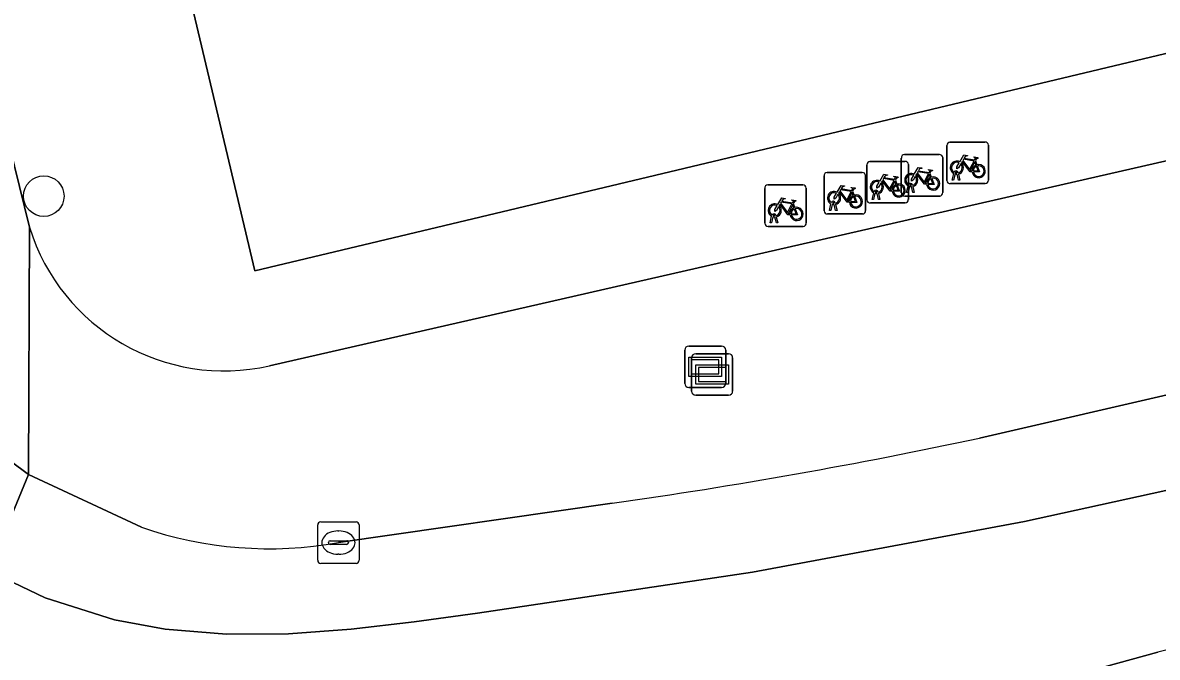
# Model space of a CAD drawing. Extents: x 158455 to 159797, y 387218 to 388672.
# Drawn here: x 159397.82 to 159425.17, y 388194.66 to 388209.95 of the extents above; entities that cross this region are included whole.
import ezdxf

# ---------------------------------------------------------------- set-up
doc = ezdxf.new("R2010")
doc.units = 0
for name, color, linetype in [('IMGEO_Boom', 7, 'Continuous'), ('IMGEO_Erf', 7, 'Continuous'), ('IMGEO_Fietsenrek', 7, 'Continuous'), ('IMGEO_Informatiebord', 7, 'Continuous'), ('IMGEO_Kolk', 7, 'Continuous'), ('IMGEO_Pand', 7, 'Continuous'), ('IMGEO_Reclamebord', 7, 'Continuous'), ('IMGEO_Rijbaan_lokaal_gesloten', 7, 'Continuous'), ('IMGEO_Voetpad_open', 7, 'Continuous')]:
    doc.layers.add(name, color=color, linetype=linetype)

msp = doc.modelspace()

# ---------------------------------------------------------------- linework, layer by layer
at = {"layer": 'IMGEO_Boom'}
msp.add_circle((159398.325, 388205.774), 0.489, dxfattribs=at)
at = {"layer": 'IMGEO_Erf'}
msp.add_lwpolyline([(159403.765, 388201.688), (159434.555, 388208.725), (159433.96, 388211.263), (159426.753, 388209.544), (159403.416, 388203.976), (159399.18, 388221.837), (159394.118, 388220.717), (159397.983, 388205.025)], dxfattribs=at)
msp.add_arc((159402.672, 388206.472), 4.908, 197.1531, 282.8653, dxfattribs=at)
at = {"layer": 'IMGEO_Fietsenrek'}
for p, q in [((159420.096, 388206.151), (159420.096, 388206.992)), ((159420.096, 388206.992), (159420.096, 388206.151)), ((159420.171, 388207.076), (159421.012, 388207.076)), ((159421.012, 388207.076), (159420.171, 388207.076)), ((159421.096, 388207.001), (159421.096, 388206.16)), ((159421.096, 388206.16), (159421.096, 388207.001)), ((159418.242, 388206.61), (159419.083, 388206.61)), ((159419.083, 388206.61), (159418.242, 388206.61)), ((159418.998, 388205.852), (159418.998, 388206.693)), ((159418.998, 388206.693), (159418.998, 388205.852)), ((159419.073, 388206.777), (159419.914, 388206.777)), ((159419.914, 388206.777), (159419.073, 388206.777)), ((159419.998, 388206.702), (159419.998, 388205.861)), ((159419.998, 388205.861), (159419.998, 388206.702)), ((159420.783, 388206.625), (159420.819, 388206.53)), ((159417.211, 388206.344), (159418.052, 388206.344)), ((159418.052, 388206.344), (159417.211, 388206.344)), ((159418.167, 388205.685), (159418.167, 388206.526)), ((159418.167, 388206.526), (159418.167, 388205.685)), ((159419.167, 388206.535), (159419.167, 388205.694)), ((159419.167, 388205.694), (159419.167, 388206.535)), ((159419.685, 388206.326), (159419.721, 388206.231)), ((159420.334, 388206.332), (159420.333, 388206.336)), ((159420.365, 388206.343), (159420.366, 388206.336)), ((159417.136, 388205.419), (159417.136, 388206.26)), ((159417.136, 388206.26), (159417.136, 388205.419)), ((159418.136, 388206.269), (159418.136, 388205.428)), ((159418.136, 388205.428), (159418.136, 388206.269)), ((159418.854, 388206.159), (159418.89, 388206.064)), ((159421.021, 388206.076), (159420.18, 388206.076)), ((159420.18, 388206.076), (159421.021, 388206.076)), ((159420.223, 388206.16), (159420.262, 388206.32)), ((159420.257, 388206.16), (159420.223, 388206.16)), ((159420.292, 388206.308), (159420.257, 388206.16)), ((159420.375, 388206.16), (159420.341, 388206.302)), ((159420.373, 388206.306), (159420.408, 388206.16)), ((159420.408, 388206.16), (159420.375, 388206.16)), ((159415.706, 388205.12), (159415.706, 388205.961)), ((159415.706, 388205.961), (159415.706, 388205.12)), ((159415.781, 388206.045), (159416.622, 388206.045)), ((159416.622, 388206.045), (159415.781, 388206.045)), ((159416.706, 388205.97), (159416.706, 388205.129)), ((159416.706, 388205.129), (159416.706, 388205.97)), ((159417.823, 388205.893), (159417.859, 388205.798)), ((159418.294, 388205.694), (159418.333, 388205.854)), ((159418.363, 388205.842), (159418.328, 388205.694)), ((159418.405, 388205.866), (159418.404, 388205.87)), ((159418.446, 388205.694), (159418.412, 388205.836)), ((159418.436, 388205.877), (159418.437, 388205.87)), ((159418.444, 388205.84), (159418.479, 388205.694)), ((159419.923, 388205.777), (159419.082, 388205.777)), ((159419.082, 388205.777), (159419.923, 388205.777)), ((159419.125, 388205.861), (159419.164, 388206.021)), ((159419.159, 388205.861), (159419.125, 388205.861)), ((159419.194, 388206.009), (159419.159, 388205.861)), ((159419.236, 388206.033), (159419.235, 388206.037)), ((159419.277, 388205.861), (159419.243, 388206.003)), ((159419.267, 388206.044), (159419.268, 388206.037)), ((159419.275, 388206.007), (159419.31, 388205.861)), ((159419.31, 388205.861), (159419.277, 388205.861)), ((159416.393, 388205.594), (159416.429, 388205.499)), ((159417.263, 388205.428), (159417.302, 388205.588)), ((159417.332, 388205.576), (159417.297, 388205.428)), ((159417.374, 388205.6), (159417.373, 388205.604)), ((159417.415, 388205.428), (159417.381, 388205.57)), ((159417.405, 388205.611), (159417.406, 388205.604)), ((159417.413, 388205.574), (159417.448, 388205.428)), ((159419.092, 388205.61), (159418.251, 388205.61)), ((159418.251, 388205.61), (159419.092, 388205.61)), ((159418.328, 388205.694), (159418.294, 388205.694)), ((159418.479, 388205.694), (159418.446, 388205.694)), ((159415.833, 388205.129), (159415.872, 388205.289)), ((159415.902, 388205.277), (159415.867, 388205.129)), ((159415.944, 388205.301), (159415.943, 388205.305)), ((159415.985, 388205.129), (159415.951, 388205.271)), ((159415.975, 388205.312), (159415.976, 388205.305)), ((159415.983, 388205.275), (159416.018, 388205.129)), ((159418.061, 388205.344), (159417.22, 388205.344)), ((159417.22, 388205.344), (159418.061, 388205.344)), ((159417.297, 388205.428), (159417.263, 388205.428)), ((159417.448, 388205.428), (159417.415, 388205.428)), ((159416.631, 388205.045), (159415.79, 388205.045)), ((159415.79, 388205.045), (159416.631, 388205.045)), ((159415.867, 388205.129), (159415.833, 388205.129)), ((159416.018, 388205.129), (159415.985, 388205.129))]:
    msp.add_line(p, q, dxfattribs=at)
for points in [[(159420.409, 388206.602), (159420.504, 388206.766), (159420.59, 388206.752), (159420.592, 388206.743), (159420.536, 388206.732), (159420.509, 388206.687), (159420.765, 388206.646)], [(159420.705, 388206.358), (159420.655, 388206.358), (159420.464, 388206.609), (159420.445, 388206.577)], [(159420.752, 388206.621), (159420.495, 388206.662), (159420.478, 388206.633), (159420.645, 388206.413), (159420.752, 388206.621)], [(159420.8, 388206.523), (159420.77, 388206.6), (159420.661, 388206.382), (159420.704, 388206.382)], [(159420.765, 388206.646), (159420.79, 388206.695), (159420.784, 388206.699), (159420.761, 388206.703), (159420.749, 388206.71), (159420.748, 388206.713), (159420.75, 388206.718), (159420.845, 388206.703), (159420.847, 388206.693), (159420.837, 388206.68), (159420.825, 388206.674), (159420.811, 388206.68), (159420.783, 388206.625)], [(159419.311, 388206.303), (159419.406, 388206.467), (159419.492, 388206.453), (159419.494, 388206.444), (159419.438, 388206.433), (159419.411, 388206.388), (159419.667, 388206.347)], [(159419.654, 388206.322), (159419.397, 388206.363), (159419.38, 388206.334), (159419.547, 388206.114), (159419.654, 388206.322)], [(159419.667, 388206.347), (159419.692, 388206.396), (159419.686, 388206.4), (159419.663, 388206.404), (159419.651, 388206.411), (159419.65, 388206.414), (159419.652, 388206.419), (159419.747, 388206.404), (159419.749, 388206.394), (159419.739, 388206.381), (159419.727, 388206.375), (159419.713, 388206.381), (159419.685, 388206.326)], [(159420.43, 388206.55), (159420.378, 388206.46), (159420.338, 388206.435), (159420.339, 388206.482), (159420.394, 388206.576)], [(159420.734, 388206.382), (159420.854, 388206.381), (159420.81, 388206.495)], [(159420.83, 388206.502), (159420.885, 388206.357), (159420.735, 388206.357)], [(159418.501, 388206.084), (159418.449, 388205.994), (159418.409, 388205.969), (159418.41, 388206.016), (159418.465, 388206.11)], [(159418.48, 388206.136), (159418.575, 388206.3), (159418.661, 388206.286), (159418.663, 388206.277), (159418.607, 388206.266), (159418.58, 388206.221), (159418.836, 388206.18)], [(159418.776, 388205.892), (159418.726, 388205.892), (159418.535, 388206.143), (159418.516, 388206.111)], [(159418.823, 388206.155), (159418.566, 388206.196), (159418.549, 388206.167), (159418.716, 388205.947), (159418.823, 388206.155)], [(159418.871, 388206.057), (159418.841, 388206.134), (159418.732, 388205.916), (159418.775, 388205.916)], [(159418.836, 388206.18), (159418.861, 388206.229), (159418.855, 388206.233), (159418.832, 388206.237), (159418.82, 388206.244), (159418.819, 388206.247), (159418.821, 388206.252), (159418.916, 388206.237), (159418.918, 388206.227), (159418.908, 388206.214), (159418.896, 388206.208), (159418.882, 388206.214), (159418.854, 388206.159)], [(159419.332, 388206.251), (159419.28, 388206.161), (159419.24, 388206.136), (159419.241, 388206.183), (159419.296, 388206.277)], [(159419.607, 388206.059), (159419.557, 388206.059), (159419.366, 388206.31), (159419.347, 388206.278)], [(159419.702, 388206.224), (159419.672, 388206.301), (159419.563, 388206.083), (159419.606, 388206.083)], [(159419.636, 388206.083), (159419.756, 388206.082), (159419.712, 388206.196)], [(159419.732, 388206.203), (159419.787, 388206.058), (159419.637, 388206.058)], [(159417.47, 388205.818), (159417.418, 388205.728), (159417.378, 388205.703), (159417.379, 388205.75), (159417.434, 388205.844)], [(159417.449, 388205.87), (159417.544, 388206.034), (159417.63, 388206.02), (159417.632, 388206.011), (159417.576, 388206), (159417.549, 388205.955), (159417.805, 388205.914)], [(159417.745, 388205.626), (159417.695, 388205.626), (159417.504, 388205.877), (159417.485, 388205.845)], [(159417.792, 388205.889), (159417.535, 388205.93), (159417.518, 388205.901), (159417.685, 388205.681), (159417.792, 388205.889)], [(159417.84, 388205.791), (159417.81, 388205.868), (159417.701, 388205.65), (159417.744, 388205.65)], [(159417.805, 388205.914), (159417.83, 388205.963), (159417.824, 388205.967), (159417.801, 388205.971), (159417.789, 388205.978), (159417.788, 388205.981), (159417.79, 388205.986), (159417.885, 388205.971), (159417.887, 388205.961), (159417.877, 388205.948), (159417.865, 388205.942), (159417.851, 388205.948), (159417.823, 388205.893)], [(159418.805, 388205.916), (159418.925, 388205.915), (159418.881, 388206.029)], [(159418.901, 388206.036), (159418.956, 388205.891), (159418.806, 388205.891)], [(159416.04, 388205.519), (159415.988, 388205.429), (159415.948, 388205.404), (159415.949, 388205.451), (159416.004, 388205.545)], [(159416.019, 388205.571), (159416.114, 388205.735), (159416.2, 388205.721), (159416.202, 388205.712), (159416.146, 388205.701), (159416.119, 388205.656), (159416.375, 388205.615)], [(159416.315, 388205.327), (159416.265, 388205.327), (159416.074, 388205.578), (159416.055, 388205.546)], [(159416.362, 388205.59), (159416.105, 388205.631), (159416.088, 388205.602), (159416.255, 388205.382), (159416.362, 388205.59)], [(159416.41, 388205.492), (159416.38, 388205.569), (159416.271, 388205.351), (159416.314, 388205.351)], [(159416.375, 388205.615), (159416.4, 388205.664), (159416.394, 388205.668), (159416.371, 388205.672), (159416.359, 388205.679), (159416.358, 388205.682), (159416.36, 388205.687), (159416.455, 388205.672), (159416.457, 388205.662), (159416.447, 388205.649), (159416.435, 388205.643), (159416.421, 388205.649), (159416.393, 388205.594)], [(159417.774, 388205.65), (159417.894, 388205.649), (159417.85, 388205.763)], [(159417.87, 388205.77), (159417.925, 388205.625), (159417.775, 388205.625)], [(159416.344, 388205.351), (159416.464, 388205.35), (159416.42, 388205.464)], [(159416.44, 388205.471), (159416.495, 388205.326), (159416.345, 388205.326)]]:
    msp.add_lwpolyline(points, dxfattribs=at)
for centre, radius, start, end in [((159420.174, 388206.998), 0.0779, 92.4484, 184.2845), ((159420.174, 388206.998), 0.0779, 92.4484, 184.2845), ((159421.018, 388206.998), 0.0779, 2.4484, 94.2845), ((159421.018, 388206.998), 0.0779, 2.4484, 94.2845), ((159418.245, 388206.532), 0.0779, 92.4484, 184.2845), ((159418.245, 388206.532), 0.0779, 92.4484, 184.2845), ((159419.076, 388206.699), 0.0779, 92.4484, 184.2845), ((159419.076, 388206.699), 0.0779, 92.4484, 184.2845), ((159419.089, 388206.532), 0.0779, 2.4484, 94.2845), ((159419.089, 388206.532), 0.0779, 2.4484, 94.2845), ((159419.92, 388206.699), 0.0779, 2.4484, 94.2845), ((159419.92, 388206.699), 0.0779, 2.4484, 94.2845), ((159420.336, 388206.461), 0.159, 62.6766, 242.1369), ((159417.214, 388206.266), 0.0779, 92.4484, 184.2845), ((159417.214, 388206.266), 0.0779, 92.4484, 184.2845), ((159418.058, 388206.266), 0.0779, 2.4484, 94.2845), ((159418.058, 388206.266), 0.0779, 2.4484, 94.2845), ((159420.336, 388206.461), 0.129, 63.3192, 238.903), ((159420.316, 388206.332), 0.0499, 12.8025, 158.6934), ((159420.316, 388206.332), 0.0174, 12.8025, 163.4502), ((159420.336, 388206.461), 0.129, 253.415, 269.0204), ((159420.336, 388206.461), 0.129, 283.6043, 43.4302), ((159420.336, 388206.461), 0.159, 283.5766, 46.6042), ((159420.863, 388206.377), 0.159, 113.3408, 178.3217), ((159420.863, 388206.377), 0.159, 187.0065, 105.7708), ((159420.863, 388206.377), 0.129, 113.923, 177.9556), ((159420.863, 388206.377), 0.129, 188.6715, 104.5883), ((159418.407, 388205.995), 0.159, 62.6766, 242.1369), ((159418.407, 388205.995), 0.129, 63.3192, 238.903), ((159418.407, 388205.995), 0.129, 283.6043, 43.4302), ((159418.407, 388205.995), 0.159, 283.5766, 46.6042), ((159418.934, 388205.911), 0.159, 113.3408, 178.3217), ((159418.934, 388205.911), 0.159, 187.0065, 105.7708), ((159419.238, 388206.162), 0.159, 62.6766, 242.1369), ((159419.238, 388206.162), 0.129, 63.3192, 238.903), ((159419.218, 388206.033), 0.0499, 12.8025, 158.6934), ((159419.218, 388206.033), 0.0174, 12.8025, 163.4502), ((159419.238, 388206.162), 0.129, 283.6043, 43.4302), ((159419.238, 388206.162), 0.159, 283.5766, 46.6042), ((159419.765, 388206.078), 0.159, 113.3408, 178.3217), ((159419.765, 388206.078), 0.159, 187.0065, 105.7708), ((159419.765, 388206.078), 0.129, 113.923, 177.9556), ((159419.765, 388206.078), 0.129, 188.6715, 104.5883), ((159420.174, 388206.154), 0.0779, 182.4484, 274.2845), ((159420.174, 388206.154), 0.0779, 182.4484, 274.2845), ((159420.336, 388206.461), 0.159, 253.9967, 271.7867), ((159421.018, 388206.154), 0.0779, 272.4484, 4.2845), ((159421.018, 388206.154), 0.0779, 272.4484, 4.2845), ((159415.784, 388205.967), 0.0779, 92.4484, 184.2845), ((159415.784, 388205.967), 0.0779, 92.4484, 184.2845), ((159416.628, 388205.967), 0.0779, 2.4484, 94.2845), ((159416.628, 388205.967), 0.0779, 2.4484, 94.2845), ((159417.376, 388205.729), 0.159, 62.6766, 242.1369), ((159417.376, 388205.729), 0.129, 63.3192, 238.903), ((159417.376, 388205.729), 0.129, 283.6043, 43.4302), ((159417.376, 388205.729), 0.159, 283.5766, 46.6042), ((159417.903, 388205.645), 0.159, 113.3408, 178.3217), ((159417.903, 388205.645), 0.159, 187.0065, 105.7708), ((159418.387, 388205.866), 0.0499, 12.8025, 158.6934), ((159418.407, 388205.995), 0.159, 253.9967, 271.7867), ((159418.387, 388205.866), 0.0174, 12.8025, 163.4502), ((159418.407, 388205.995), 0.129, 253.415, 269.0204), ((159418.934, 388205.911), 0.129, 113.923, 177.9556), ((159418.934, 388205.911), 0.129, 188.6715, 104.5883), ((159419.076, 388205.855), 0.0779, 182.4484, 274.2845), ((159419.076, 388205.855), 0.0779, 182.4484, 274.2845), ((159419.238, 388206.162), 0.159, 253.9967, 271.7867), ((159419.238, 388206.162), 0.129, 253.415, 269.0204), ((159419.92, 388205.855), 0.0779, 272.4484, 4.2845), ((159419.92, 388205.855), 0.0779, 272.4484, 4.2845), ((159415.946, 388205.43), 0.159, 62.6766, 242.1369), ((159415.946, 388205.43), 0.129, 63.3192, 238.903), ((159415.946, 388205.43), 0.129, 283.6043, 43.4302), ((159415.946, 388205.43), 0.159, 283.5766, 46.6042), ((159416.473, 388205.346), 0.159, 187.0065, 105.7708), ((159417.356, 388205.6), 0.0499, 12.8025, 158.6934), ((159417.376, 388205.729), 0.159, 253.9967, 271.7867), ((159417.356, 388205.6), 0.0174, 12.8025, 163.4502), ((159417.376, 388205.729), 0.129, 253.415, 269.0204), ((159417.903, 388205.645), 0.129, 113.923, 177.9556), ((159417.903, 388205.645), 0.129, 188.6715, 104.5883), ((159418.245, 388205.688), 0.0779, 182.4484, 274.2845), ((159418.245, 388205.688), 0.0779, 182.4484, 274.2845), ((159419.089, 388205.688), 0.0779, 272.4484, 4.2845), ((159419.089, 388205.688), 0.0779, 272.4484, 4.2845), ((159415.926, 388205.301), 0.0499, 12.8025, 158.6934), ((159415.946, 388205.43), 0.159, 253.9967, 271.7867), ((159415.926, 388205.301), 0.0174, 12.8025, 163.4502), ((159415.946, 388205.43), 0.129, 253.415, 269.0204), ((159416.473, 388205.346), 0.159, 113.3408, 178.3217), ((159416.473, 388205.346), 0.129, 113.923, 177.9556), ((159416.473, 388205.346), 0.129, 188.6715, 104.5883), ((159417.214, 388205.422), 0.0779, 182.4484, 274.2845), ((159417.214, 388205.422), 0.0779, 182.4484, 274.2845), ((159418.058, 388205.422), 0.0779, 272.4484, 4.2845), ((159418.058, 388205.422), 0.0779, 272.4484, 4.2845), ((159415.784, 388205.123), 0.0779, 182.4484, 274.2845), ((159415.784, 388205.123), 0.0779, 182.4484, 274.2845), ((159416.628, 388205.123), 0.0779, 272.4484, 4.2845), ((159416.628, 388205.123), 0.0779, 272.4484, 4.2845)]:
    msp.add_arc(centre, radius, start, end, dxfattribs=at)
at = {"layer": 'IMGEO_Informatiebord'}
for p, q in [((159413.776, 388201.262), (159413.776, 388202.062)), ((159413.776, 388202.062), (159413.776, 388201.262)), ((159413.876, 388202.162), (159414.666, 388202.162)), ((159414.666, 388202.162), (159413.876, 388202.162)), ((159414.766, 388202.062), (159414.766, 388201.262)), ((159414.766, 388201.262), (159414.766, 388202.062)), ((159414.666, 388201.162), (159413.876, 388201.162)), ((159413.876, 388201.162), (159414.666, 388201.162))]:
    msp.add_line(p, q, dxfattribs=at)
for points in [[(159413.877, 388201.894), (159414.665, 388201.894), (159414.665, 388201.43), (159413.877, 388201.43), (159413.877, 388201.894)], [(159413.942, 388201.829), (159413.942, 388201.495), (159414.6, 388201.495), (159414.6, 388201.829), (159413.942, 388201.829)]]:
    msp.add_lwpolyline(points, dxfattribs=at)
for centre, start, end in [((159413.876, 388202.062), 90, 180), ((159413.876, 388202.062), 90, 180), ((159414.666, 388202.062), 0, 90), ((159414.666, 388202.062), 360, 90), ((159413.876, 388201.262), 180, 270), ((159413.876, 388201.262), 180, 270), ((159414.666, 388201.262), 270, 0), ((159414.666, 388201.262), 270, 0)]:
    msp.add_arc(centre, 0.1, start, end, dxfattribs=at)
at = {"layer": 'IMGEO_Kolk'}
for p, q in [((159404.928, 388196.999), (159404.928, 388197.851)), ((159405.003, 388197.925), (159405.855, 388197.925)), ((159405.929, 388197.851), (159405.929, 388196.999)), ((159405.416, 388197.705), (159405.441, 388197.705)), ((159405.187, 388197.419), (159405.187, 388197.431)), ((159405.625, 388197.382), (159405.227, 388197.382)), ((159405.23, 388197.468), (159405.628, 388197.468)), ((159405.671, 388197.431), (159405.671, 388197.419)), ((159405.439, 388197.145), (159405.414, 388197.145)), ((159405.855, 388196.925), (159405.003, 388196.925))]:
    msp.add_line(p, q, dxfattribs=at)
for points in [[(159404.928, 388196.999), (159404.928, 388197.851)], [(159405.003, 388197.925), (159405.855, 388197.925)], [(159405.929, 388197.851), (159405.929, 388196.999)], [(159405.855, 388196.925), (159405.003, 388196.925)]]:
    msp.add_lwpolyline(points, dxfattribs=at)
for centre, radius, start, end in [((159405.005, 388197.849), 0.0765, 91.552, 178.448), ((159405.005, 388197.849), 0.0765, 91.552, 178.448), ((159405.853, 388197.849), 0.0765, 1.552, 88.448), ((159405.853, 388197.849), 0.0765, 1.552, 88.448), ((159405.227, 388197.428), 0.0403, 85.8775, 175.7526), ((159405.224, 388197.418), 0.0366, 178.938, 274.7102), ((159405.628, 388197.425), 0.043, 264.8664, 352.4533), ((159405.632, 388197.43), 0.0386, 1.7309, 96.639), ((159405.005, 388197.001), 0.0765, 181.552, 268.448), ((159405.005, 388197.001), 0.0765, 181.552, 268.448), ((159405.853, 388197.001), 0.0765, 271.552, 358.448), ((159405.853, 388197.001), 0.0765, 271.552, 358.448)]:
    msp.add_arc(centre, radius, start, end, dxfattribs=at)
for centre, major_axis, ratio, start_param, end_param in [((159405.415, 388197.425), (-0.387, 0.002), 0.722429, 4.712389, 7.853982), ((159405.44, 388197.425), (-0.39, 0.002), 0.717154, 1.570796, 4.712389)]:
    msp.add_ellipse(centre, major_axis=major_axis, ratio=ratio, start_param=start_param, end_param=end_param, dxfattribs=at)
at = {"layer": 'IMGEO_Pand'}
msp.add_lwpolyline([(159403.416, 388203.976), (159426.753, 388209.544), (159433.96, 388211.263), (159431.112, 388223.335), (159436.378, 388224.593), (159435.16, 388229.706), (159435.003, 388230.364), (159399.18, 388221.837)], close=True, dxfattribs=at)
at = {"layer": 'IMGEO_Reclamebord'}
for p, q in [((159414.042, 388201.977), (159414.832, 388201.977)), ((159414.832, 388201.977), (159414.042, 388201.977)), ((159413.942, 388201.077), (159413.942, 388201.877)), ((159413.942, 388201.877), (159413.942, 388201.077)), ((159414.932, 388201.877), (159414.932, 388201.077)), ((159414.932, 388201.077), (159414.932, 388201.877)), ((159414.832, 388200.977), (159414.042, 388200.977)), ((159414.042, 388200.977), (159414.832, 388200.977))]:
    msp.add_line(p, q, dxfattribs=at)
for points in [[(159414.043, 388201.709), (159414.831, 388201.709), (159414.831, 388201.245), (159414.043, 388201.245), (159414.043, 388201.709)], [(159414.108, 388201.644), (159414.108, 388201.31), (159414.766, 388201.31), (159414.766, 388201.644), (159414.108, 388201.644)]]:
    msp.add_lwpolyline(points, dxfattribs=at)
for centre, start, end in [((159414.042, 388201.877), 90, 180), ((159414.042, 388201.877), 90, 180), ((159414.832, 388201.877), 0, 90), ((159414.832, 388201.877), 360, 90), ((159414.042, 388201.077), 180, 270), ((159414.042, 388201.077), 180, 270), ((159414.832, 388201.077), 270, 0), ((159414.832, 388201.077), 270, 0)]:
    msp.add_arc(centre, 0.1, start, end, dxfattribs=at)
at = {"layer": 'IMGEO_Rijbaan_lokaal_gesloten'}
for points in [[(159393.3, 388205.992), (159391.348, 388214.089), (159387.296, 388231.524), (159382.958, 388250), (159381.045, 388258.223), (159380.997, 388258.347), (159380.748, 388259.384), (159378.309, 388258.803), (159389.23, 388213.136), (159389.571, 388212.026), (159391.419, 388203.59), (159391.957, 388202.185), (159392.397, 388201.246), (159393.488, 388199.619), (159394.608, 388198.444), (159395.704, 388197.556), (159396.992, 388196.744), (159397.956, 388199.069), (159396.655, 388200.03)], [(159400.68, 388197.794), (159397.956, 388199.069), (159396.992, 388196.744), (159398.362, 388196.096), (159400.032, 388195.564), (159401.249, 388195.339), (159402.729, 388195.219), (159404.226, 388195.23), (159405.737, 388195.341), (159407.256, 388195.517), (159408.779, 388195.726), (159415.412, 388196.71), (159421.968, 388197.936), (159438.275, 388201.508), (159473.197, 388209.649), (159496.404, 388214.991), (159533.785, 388223.662), (159562.502, 388230.789), (159586.637, 388237.162)], [(159527.894, 388224.645), (159524.34, 388223.812), (159507.078, 388219.768), (159503.822, 388219.005), (159503.364, 388218.898), (159500, 388218.11), (159496.013, 388217.175), (159494.572, 388216.847), (159492.021, 388216.267), (159486.432, 388214.995), (159484.384, 388214.529), (159480.482, 388213.641), (159478.493, 388213.189), (159476.999, 388212.849), (159475.683, 388212.549), (159474.631, 388212.31), (159465.659, 388210.267), (159457.943, 388208.478), (159457.323, 388208.431), (159446.346, 388205.854), (159440.856, 388204.556), (159420.883, 388199.943)], [(159424.046, 388192.294), (159442.819, 388196.789), (159444.341, 388197.153), (159461.934, 388201.274), (159463.984, 388201.753), (159465.134, 388202.012), (159464.662, 388204.03), (159445.157, 388199.592), (159432.266, 388196.553), (159425.182, 388194.781), (159420.999, 388193.638), (159413.008, 388191.139), (159408.031, 388189.473), (159402.8, 388187.594), (159402.156, 388187.368), (159402.566, 388185.553), (159405.913, 388186.802), (159408.235, 388187.637)], [(159438.275, 388201.508), (159421.968, 388197.936), (159415.412, 388196.71), (159408.779, 388195.726), (159407.256, 388195.517), (159405.737, 388195.341), (159404.226, 388195.23), (159402.729, 388195.219), (159401.249, 388195.339), (159400.032, 388195.564), (159398.362, 388196.096), (159396.992, 388196.744), (159395.704, 388197.556), (159394.608, 388198.444), (159393.488, 388199.619), (159387.227, 388180.77)], [(159412.027, 388198.374), (159405.429, 388197.425)], [(159420.999, 388193.638), (159425.182, 388194.781)]]:
    msp.add_lwpolyline(points, dxfattribs=at)
for centre, radius, start, end in [((159393.78, 388327.143), 130.056, 278.06521, 282.02825), ((159403.762, 388206.716), 9.439, 250.9424, 280.1716)]:
    msp.add_arc(centre, radius, start, end, dxfattribs=at)
at = {"layer": 'IMGEO_Voetpad_open'}
for points in [[(159396.655, 388200.03), (159397.956, 388199.069), (159397.983, 388205.025), (159394.118, 388220.717), (159393.904, 388222.724), (159387.376, 388250)], [(159440.856, 388204.556), (159439.593, 388209.882), (159434.555, 388208.725), (159403.765, 388201.688)], [(159397.983, 388205.025), (159397.956, 388199.069), (159400.68, 388197.794)], [(159420.883, 388199.943), (159440.856, 388204.556)], [(159405.429, 388197.425), (159412.027, 388198.374)]]:
    msp.add_lwpolyline(points, dxfattribs=at)
for centre, radius, start, end in [((159402.672, 388206.472), 4.908, 197.1531, 282.8653), ((159393.78, 388327.143), 130.056, 278.06521, 282.02825), ((159403.762, 388206.716), 9.439, 250.9424, 280.1716)]:
    msp.add_arc(centre, radius, start, end, dxfattribs=at)

doc.saveas('drawing.dxf')
